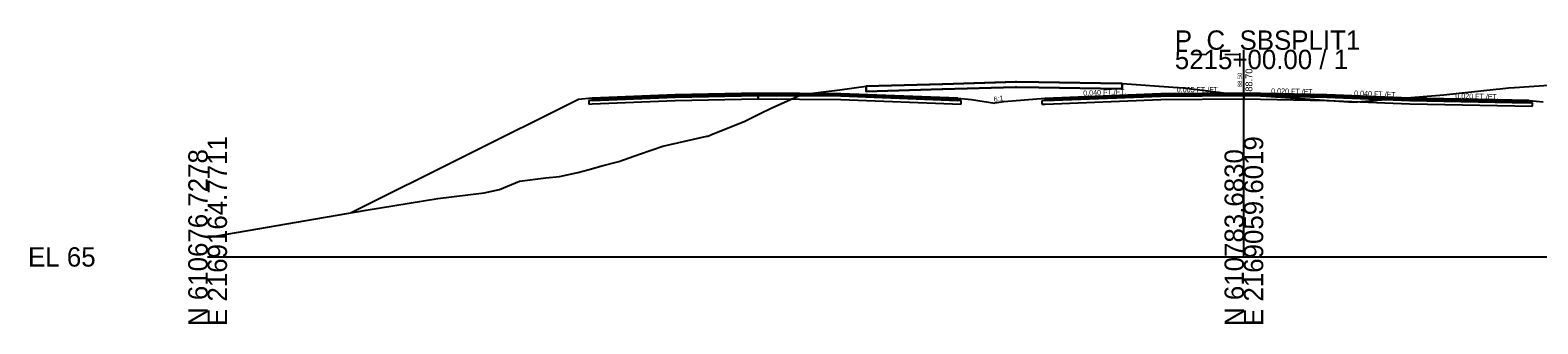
# Model space of a CAD drawing. Extents: x -26 to 1303, y -3010 to 12033.
# Drawn here: x 974.3 to 1192.6, y 9490.3 to 9532.8 of the extents above; entities that cross this region are included whole.
import ezdxf

# ---------------------------------------------------------------- set-up
doc = ezdxf.new("R2010")
doc.units = 0
for name, color, linetype in [('RD_GPK_XS_Cell', 7, 'Continuous'), ('RD_XS_Base', 7, 'Continuous'), ('RD_XS_ExGround', 7, 'Continuous'), ('RD_XS_ExPaveRet', 7, 'Continuous'), ('RD_XS_Greenside', 7, 'Continuous'), ('RD_XS_Pave', 7, 'Continuous'), ('RD_XS_PaveOvlay_CP', 7, 'Continuous'), ('RD_XS_TieSlope', 7, 'Continuous'), ('RD_XS_TX_Elev_EX', 7, 'Continuous'), ('RD_XS_TX_Elev_PR', 7, 'Continuous'), ('RD_XS_TX_Slope', 7, 'Continuous')]:
    doc.layers.add(name, color=color, linetype=linetype)

msp = doc.modelspace()

# ---------------------------------------------------------------- linework, layer by layer
at = {"layer": 'RD_GPK_XS_Cell'}
for p, q in [((1150, 9500), (1150, 9530)), ((1000, 9500), (1150, 9500)), ((1150, 9500), (1300, 9500))]:
    msp.add_line(p, q, dxfattribs=at)
at = {"layer": 'RD_XS_Base'}
for p, q in [((1055.67, 9522.66), (1055.17, 9522.64)), ((1055.17, 9522.64), (1055.17, 9522.64)), ((1055.17, 9522.64), (1055.17, 9522.14)), ((1055.17, 9522.14), (1055.67, 9522.16)), ((1055.17, 9522.14), (1055.17, 9522.14)), ((1055.17, 9522.14), (1055.17, 9522.14)), ((1067.67, 9523.14), (1055.67, 9522.66)), ((1055.67, 9522.66), (1055.67, 9522.66)), ((1055.67, 9522.16), (1067.67, 9522.64)), ((1055.67, 9522.16), (1055.67, 9522.16)), ((1079.67, 9523.38), (1067.67, 9523.14)), ((1067.67, 9523.14), (1067.67, 9523.14)), ((1067.67, 9522.64), (1079.67, 9522.88)), ((1067.67, 9522.64), (1067.67, 9522.64)), ((1079.67, 9523.38), (1079.67, 9523.54)), ((1079.67, 9523.54), (1079.67, 9522.88)), ((1079.67, 9523.38), (1079.67, 9523.54)), ((1079.67, 9523.54), (1079.67, 9522.88)), ((1079.67, 9522.88), (1079.67, 9523.38)), ((1079.67, 9523.38), (1079.67, 9523.38)), ((1079.67, 9523.38), (1079.67, 9523.38)), ((1079.67, 9523.38), (1079.67, 9523.38)), ((1091.67, 9523.32), (1079.67, 9523.38)), ((1079.67, 9522.88), (1079.67, 9523.38)), ((1079.67, 9523.38), (1079.67, 9523.38)), ((1079.67, 9523.38), (1079.67, 9523.38)), ((1079.67, 9522.88), (1079.67, 9522.88)), ((1079.67, 9522.88), (1079.67, 9522.88)), ((1079.67, 9522.88), (1079.67, 9522.88)), ((1079.67, 9522.88), (1079.67, 9522.88)), ((1079.67, 9522.88), (1091.67, 9522.82)), ((1079.67, 9522.88), (1079.67, 9522.88)), ((1108.57, 9522.65), (1091.67, 9523.32)), ((1091.67, 9522.82), (1109.07, 9522.13)), ((1093.67, 9523.24), (1093.67, 9523.24)), ((1093.67, 9522.74), (1093.67, 9522.74)), ((1109.07, 9522.63), (1108.57, 9522.65)), ((1108.57, 9522.65), (1108.57, 9522.65)), ((1109.07, 9522.13), (1109.07, 9522.63)), ((1109.07, 9522.63), (1109.07, 9522.63)), ((1121.24, 9522.63), (1120.74, 9522.61)), ((1120.74, 9522.61), (1120.74, 9522.61)), ((1120.74, 9522.61), (1120.74, 9522.11)), ((1120.74, 9522.11), (1121.24, 9522.13)), ((1138, 9523.3), (1121.24, 9522.63)), ((1121.24, 9522.13), (1138, 9522.8)), ((1121.24, 9522.63), (1121.24, 9522.63)), ((1121.24, 9522.13), (1121.24, 9522.13)), ((1150, 9523.38), (1138, 9523.3)), ((1138, 9522.8), (1150, 9522.88)), ((1150, 9523.38), (1150, 9523.54)), ((1150, 9523.54), (1150, 9523.54)), ((1150, 9523.54), (1150, 9523.54)), ((1150, 9523.54), (1150, 9522.88)), ((1150, 9522.88), (1150, 9523.38)), ((1150, 9523.38), (1150, 9523.38)), ((1150, 9523.38), (1150, 9523.38)), ((1150, 9523.38), (1150, 9523.38)), ((1162, 9523.14), (1150, 9523.38)), ((1150, 9522.88), (1150, 9522.88)), ((1150, 9522.88), (1150, 9522.88)), ((1150, 9522.88), (1162, 9522.64)), ((1174, 9522.66), (1162, 9523.14)), ((1162, 9523.14), (1162, 9523.14)), ((1162, 9522.64), (1162, 9522.64)), ((1162, 9522.64), (1174, 9522.16)), ((1191.3, 9522.32), (1174, 9522.66)), ((1174, 9522.66), (1174, 9522.66)), ((1174, 9522.16), (1174, 9522.16)), ((1174, 9522.16), (1191.8, 9521.81)), ((1191.8, 9522.31), (1191.3, 9522.32)), ((1191.3, 9522.32), (1191.3, 9522.32)), ((1191.8, 9521.81), (1191.8, 9522.31)), ((1191.8, 9522.31), (1191.8, 9522.31)), ((1191.8, 9521.81), (1191.8, 9521.81)), ((1191.8, 9521.81), (1191.8, 9521.81))]:
    msp.add_line(p, q, dxfattribs=at)
at = {"layer": 'RD_XS_ExGround'}
msp.add_lwpolyline([(1000, 9502.82), (1022.96, 9506.75), (1033.32, 9508.47), (1040.01, 9509.27), (1042.24, 9509.75), (1045.14, 9510.97), (1048.97, 9511.43), (1050.94, 9511.67), (1053.57, 9512.23), (1055.05, 9512.62), (1057.26, 9513.24), (1059.54, 9513.81), (1062.51, 9514.86), (1065.9, 9516.02), (1072.26, 9517.48), (1072.39, 9517.51), (1073.17, 9517.82), (1077.66, 9519.6), (1079.99, 9520.76), (1081.58, 9521.53), (1085.76, 9523.42), (1086.02, 9523.53), (1091.51, 9524.22), (1095.34, 9524.71), (1106.44, 9525.03), (1117.09, 9525.34), (1120.34, 9525.29), (1132.4, 9525.1), (1139.76, 9524.6), (1141.3, 9524.49), (1148.61, 9523.55), (1148.93, 9523.51), (1149.97, 9523.5), (1150.44, 9523.47), (1165.86, 9522.43), (1168.17, 9522.62), (1178.96, 9523.48), (1186.54, 9524.3), (1187.08, 9524.36), (1188.32, 9524.5), (1189.16, 9524.55), (1194.14, 9524.88)], dxfattribs=at)
at = {"layer": 'RD_XS_ExPaveRet'}
for points in [[(1132.4, 9525.1), (1132.4, 9525.1), (1132.4, 9525.09), (1132.4, 9524.35), (1132.4, 9524.35), (1132.4, 9524.35), (1132.25, 9524.36), (1120.34, 9524.54), (1120.3, 9524.54), (1117.09, 9524.59), (1116.96, 9524.59), (1106.44, 9524.28), (1106.3, 9524.28), (1095.34, 9523.96), (1095.34, 9523.96), (1095.34, 9523.96), (1095.34, 9524.7), (1095.34, 9524.71), (1095.34, 9524.71), (1095.34, 9524.71), (1106.3, 9525.03), (1106.44, 9525.03), (1116.96, 9525.34), (1117.09, 9525.34), (1120.3, 9525.29), (1120.34, 9525.29), (1132.25, 9525.11), (1132.4, 9525.1), (1132.4, 9525.1)], [(1132.25, 9525.11), (1120.34, 9525.29), (1120.3, 9525.29), (1117.09, 9525.34), (1116.96, 9525.34), (1106.44, 9525.03), (1106.3, 9525.03), (1095.34, 9524.71), (1095.34, 9524.7), (1095.34, 9523.96), (1106.3, 9524.28), (1106.44, 9524.28), (1116.96, 9524.59), (1117.09, 9524.59), (1120.3, 9524.54), (1120.34, 9524.54), (1132.25, 9524.36), (1132.4, 9524.35), (1132.4, 9525.09), (1132.4, 9525.1), (1132.25, 9525.11)]]:
    msp.add_lwpolyline(points, dxfattribs=at)
at = {"layer": 'RD_XS_Greenside'}
for p, q in [((1053.67, 9522.82), (1020.77, 9506.38)), ((1110.57, 9522.81), (1113.93, 9522.25)), ((1115.24, 9522.47), (1113.93, 9522.25))]:
    msp.add_line(p, q, dxfattribs=at)
at = {"layer": 'RD_XS_Pave'}
for p, q in [((1067.67, 9523.46), (1055.67, 9522.98)), ((1067.67, 9523.3), (1055.67, 9522.82)), ((1055.67, 9522.82), (1067.67, 9523.3)), ((1055.67, 9522.66), (1067.67, 9523.14)), ((1055.67, 9522.98), (1055.67, 9522.98)), ((1055.67, 9522.98), (1055.67, 9522.82)), ((1055.67, 9522.82), (1055.67, 9522.82)), ((1055.67, 9522.82), (1055.67, 9522.66)), ((1055.67, 9522.82), (1055.67, 9522.82)), ((1055.67, 9522.82), (1055.67, 9522.82)), ((1055.67, 9522.66), (1055.67, 9522.66)), ((1055.67, 9522.66), (1055.67, 9522.66)), ((1079.67, 9523.7), (1067.67, 9523.46)), ((1079.67, 9523.54), (1067.67, 9523.3)), ((1067.67, 9523.3), (1079.67, 9523.54)), ((1067.67, 9523.46), (1067.67, 9523.46)), ((1067.67, 9523.14), (1079.67, 9523.38)), ((1067.67, 9523.3), (1067.67, 9523.3)), ((1067.67, 9523.3), (1067.67, 9523.3)), ((1067.67, 9523.14), (1067.67, 9523.14)), ((1091.67, 9523.64), (1079.67, 9523.7)), ((1079.67, 9523.7), (1079.67, 9523.7)), ((1079.67, 9523.7), (1079.67, 9523.7)), ((1079.67, 9523.38), (1079.67, 9523.54)), ((1079.67, 9523.54), (1079.67, 9523.38)), ((1091.67, 9523.48), (1079.67, 9523.54)), ((1079.67, 9523.54), (1079.67, 9523.54)), ((1079.67, 9523.54), (1079.67, 9523.54)), ((1079.67, 9523.54), (1079.67, 9523.38)), ((1079.67, 9523.38), (1079.67, 9523.54)), ((1079.67, 9523.54), (1079.67, 9523.54)), ((1079.67, 9523.54), (1079.67, 9523.54)), ((1079.67, 9523.54), (1079.67, 9523.54)), ((1079.67, 9523.54), (1091.67, 9523.48)), ((1079.67, 9523.38), (1079.67, 9523.38)), ((1079.67, 9523.38), (1079.67, 9523.38)), ((1079.67, 9523.38), (1079.67, 9523.38)), ((1079.67, 9523.38), (1091.67, 9523.32)), ((1079.67, 9523.38), (1079.67, 9523.38)), ((1079.67, 9523.38), (1079.67, 9523.38)), ((1108.57, 9522.97), (1091.67, 9523.64)), ((1108.57, 9522.81), (1091.67, 9523.48)), ((1091.67, 9523.48), (1108.57, 9522.81)), ((1091.67, 9523.32), (1108.57, 9522.65)), ((1093.67, 9523.56), (1093.67, 9523.56)), ((1093.67, 9523.4), (1093.67, 9523.4)), ((1093.67, 9523.4), (1093.67, 9523.4)), ((1093.67, 9523.24), (1093.67, 9523.24)), ((1108.57, 9522.81), (1108.57, 9522.97)), ((1108.57, 9522.97), (1108.57, 9522.97)), ((1108.57, 9522.65), (1108.57, 9522.81)), ((1108.57, 9522.81), (1108.57, 9522.81)), ((1138, 9523.62), (1121.24, 9522.95)), ((1138, 9523.46), (1121.24, 9522.79)), ((1121.24, 9522.79), (1138, 9523.46)), ((1121.24, 9522.63), (1138, 9523.3)), ((1121.24, 9522.95), (1121.24, 9522.95)), ((1121.24, 9522.95), (1121.24, 9522.79)), ((1121.24, 9522.79), (1121.24, 9522.79)), ((1121.24, 9522.79), (1121.24, 9522.63)), ((1150, 9523.7), (1138, 9523.62)), ((1150, 9523.54), (1138, 9523.46)), ((1138, 9523.46), (1150, 9523.54)), ((1138, 9523.3), (1150, 9523.38)), ((1162, 9523.46), (1150, 9523.7)), ((1150, 9523.7), (1150, 9523.7)), ((1150, 9523.7), (1150, 9523.7)), ((1150, 9523.38), (1150, 9523.54)), ((1150, 9523.54), (1150, 9523.54)), ((1150, 9523.54), (1150, 9523.54)), ((1150, 9523.54), (1150, 9523.54)), ((1150, 9523.54), (1150, 9523.54)), ((1150, 9523.54), (1162, 9523.3)), ((1162, 9523.3), (1150, 9523.54)), ((1150, 9523.54), (1150, 9523.54)), ((1150, 9523.54), (1150, 9523.54)), ((1150, 9523.54), (1150, 9523.38)), ((1150, 9523.38), (1150, 9523.38)), ((1150, 9523.38), (1150, 9523.38)), ((1150, 9523.38), (1162, 9523.14)), ((1174, 9522.98), (1162, 9523.46)), ((1162, 9523.46), (1162, 9523.46)), ((1162, 9523.3), (1162, 9523.3)), ((1162, 9523.3), (1174, 9522.82)), ((1174, 9522.82), (1162, 9523.3)), ((1162, 9523.3), (1162, 9523.3)), ((1162, 9523.14), (1174, 9522.66)), ((1162, 9523.14), (1162, 9523.14)), ((1191.3, 9522.64), (1174, 9522.98)), ((1174, 9522.98), (1174, 9522.98)), ((1174, 9522.82), (1174, 9522.82)), ((1174, 9522.82), (1191.3, 9522.48)), ((1191.3, 9522.48), (1174, 9522.82)), ((1174, 9522.82), (1174, 9522.82)), ((1174, 9522.66), (1174, 9522.66)), ((1174, 9522.66), (1191.3, 9522.32)), ((1191.3, 9522.48), (1191.3, 9522.64)), ((1191.3, 9522.64), (1191.3, 9522.64)), ((1191.3, 9522.48), (1191.3, 9522.48)), ((1191.3, 9522.48), (1191.3, 9522.48)), ((1191.3, 9522.32), (1191.3, 9522.48)), ((1191.3, 9522.48), (1191.3, 9522.48)), ((1191.3, 9522.32), (1191.3, 9522.32)), ((1191.3, 9522.32), (1191.3, 9522.32))]:
    msp.add_line(p, q, dxfattribs=at)
at = {"layer": 'RD_XS_PaveOvlay_CP'}
for p, q in [((1055.67, 9522.98), (1067.67, 9523.46)), ((1067.67, 9523.46), (1079.67, 9523.7)), ((1091.67, 9523.64), (1079.67, 9523.7)), ((1079.67, 9523.7), (1079.67, 9523.7)), ((1079.67, 9523.7), (1079.67, 9523.7)), ((1108.57, 9522.97), (1091.67, 9523.64)), ((1093.67, 9523.56), (1093.67, 9523.56)), ((1138, 9523.62), (1121.24, 9522.95)), ((1150, 9523.7), (1138, 9523.62)), ((1162, 9523.46), (1150, 9523.7)), ((1150, 9523.7), (1150, 9523.7)), ((1150, 9523.7), (1150, 9523.7)), ((1174, 9522.98), (1162, 9523.46)), ((1162, 9523.46), (1162, 9523.46)), ((1191.3, 9522.64), (1174, 9522.98)), ((1174, 9522.98), (1174, 9522.98)), ((1191.3, 9522.64), (1191.3, 9522.64))]:
    msp.add_line(p, q, dxfattribs=at)
at = {"layer": 'RD_XS_TieSlope'}
for p, q in [((1055.67, 9522.98), (1053.67, 9522.82)), ((1108.57, 9522.97), (1110.57, 9522.81)), ((1121.24, 9522.95), (1115.24, 9522.47)), ((1191.3, 9522.64), (1193.3, 9522.48))]:
    msp.add_line(p, q, dxfattribs=at)

# ---------------------------------------------------------------- texts
at = {"layer": 'RD_GPK_XS_Cell'}
for s, p in [('P_C_SBSPLIT1', (1140, 9530)), ('5215+00.00 / 1', (1140, 9527.2)), ('EL 65', (974, 9498.6))]:
    msp.add_text(s, height=2.8, dxfattribs=at).set_placement(p)
for s, p in [('N 610676.7278', (1000, 9490)), ('E 2169164.7711', (1002.8, 9490)), ('N 610783.6830', (1150, 9490)), ('E 2169059.6019', (1152.8, 9490))]:
    msp.add_text(s, height=2.8, rotation=90, dxfattribs=at).set_placement(p)
at = {"layer": 'RD_XS_TX_Elev_EX'}
msp.add_text('88.50', height=0.6, rotation=90, dxfattribs=at).set_placement((1149.7, 9524.6))
at = {"layer": 'RD_XS_TX_Elev_PR'}
msp.add_text('88.70', height=1, rotation=90, dxfattribs=at).set_placement((1151.23, 9523.93))
at = {"layer": 'RD_XS_TX_Slope'}
for s, rotation, p in [('0.040 FT./FT.', 2.2906, (1126.75, 9523.34)), ('0.005 FT./FT.', 0.2844, (1140.27, 9523.84)), ('0.020 FT./FT.', 358.8542, (1153.94, 9523.68)), ('6:1', 9.4642, (1113.83, 9522.43)), ('0.040 FT./FT.', 357.7094, (1165.94, 9523.36)), ('0.020 FT./FT.', 358.8542, (1180.59, 9522.95))]:
    msp.add_text(s, height=0.75, rotation=rotation, dxfattribs=at).set_placement(p)

doc.saveas('drawing.dxf')
